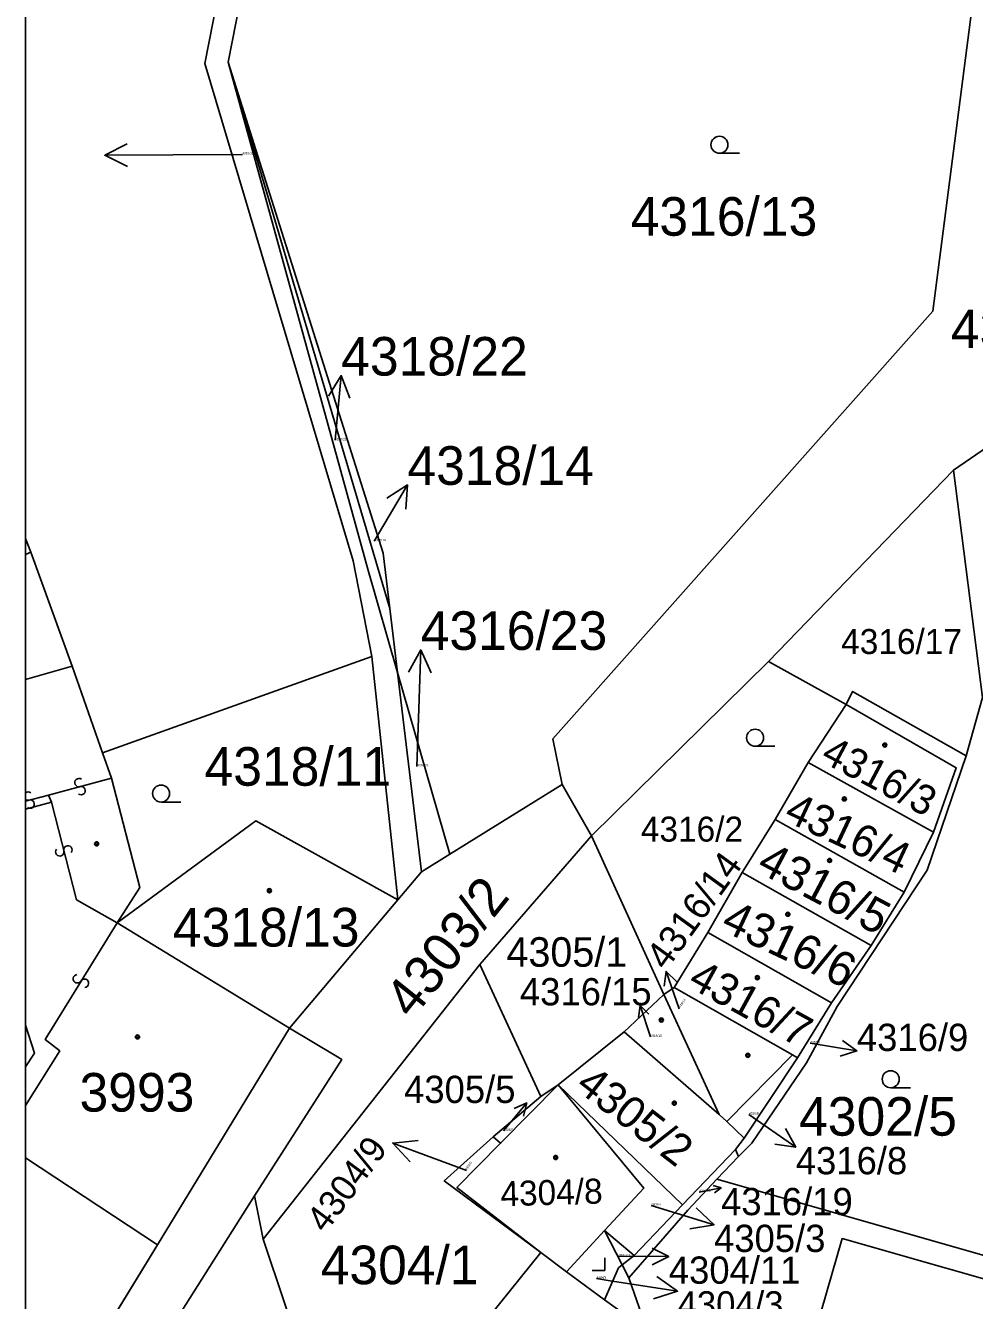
# Model space of a CAD drawing. Extents: x -598233 to -596890, y -1157848 to -1156431.
# Drawn here: x -598232.9 to -598191.1, y -1156748.4 to -1156692.3 of the extents above; entities that cross this region are included whole.
import ezdxf

# ---------------------------------------------------------------- set-up
doc = ezdxf.new("R2010")
doc.units = 0
for name, color, linetype in [('Level 1', 7, 'Continuous'), ('Level 13', 7, 'Continuous'), ('Level 3', 7, 'Continuous'), ('Level 4', 7, 'Continuous'), ('Level 5', 7, 'Continuous'), ('Level 57', 7, 'Continuous'), ('Level 60', 7, 'Continuous'), ('Vrstva 60', 7, 'Continuous'), ('zajmove_uzemi', 7, 'Continuous')]:
    doc.layers.add(name, color=color, linetype=linetype)

msp = doc.modelspace()

# ---------------------------------------------------------------- linework, layer by layer
at = {"layer": 'Level 1'}
for p, q in [((-598232.66, -1156715.48), (-598232.89, -1156714.878)), ((-598232.89, -1156715.583), (-598232.66, -1156715.48)), ((-598232.89, -1156742.151), (-598227.07, -1156745.98)), ((-598227.07, -1156745.98), (-598232.89, -1156755.483))]:
    msp.add_line(p, q, dxfattribs=at)
for points in [[(-598217.64, -1156720.08), (-598218.46, -1156715.86), (-598225, -1156693.97), (-598221.19, -1156674.65)], [(-598223.97, -1156693.91), (-598220.5, -1156676.28)], [(-598209.26, -1156725.72), (-598209.67, -1156723.71), (-598192.93, -1156704.87), (-598190.52, -1156686.21)], [(-598223.97, -1156693.91), (-598217.14, -1156715.53), (-598216.85, -1156717.97)], [(-598216.51, -1156720.79), (-598217.82, -1156716.23), (-598223.97, -1156693.91)], [(-598223.97, -1156693.91), (-598216.85, -1156717.97)], [(-598192.03, -1156711.87), (-598183.75, -1156706.2)], [(-598200.17, -1156720.3), (-598192.03, -1156711.87)], [(-598190.75, -1156721.89), (-598192.03, -1156711.87)], [(-598232.66, -1156715.48), (-598230.84, -1156720.5)], [(-598216.51, -1156720.79), (-598216.85, -1156717.97)], [(-598217.64, -1156720.08), (-598229.5, -1156724.32)], [(-598217.64, -1156720.08), (-598216.5, -1156730.8)], [(-598200.17, -1156720.3), (-598207.96, -1156727.97)], [(-598196.75, -1156722.2), (-598200.17, -1156720.3)], [(-598230.84, -1156720.5), (-598229.5, -1156724.32)], [(-598214.21, -1156728.79), (-598216.51, -1156720.79)], [(-598215.45, -1156729.56), (-598216.51, -1156720.79)], [(-598191.47, -1156724.45), (-598196.47, -1156721.62), (-598196.75, -1156722.2)], [(-598191.47, -1156724.45), (-598190.75, -1156721.89)], [(-598196.75, -1156722.2), (-598198.43, -1156724.75)], [(-598196.75, -1156722.2), (-598191.9, -1156724.98), (-598192.91, -1156727.81)], [(-598229.5, -1156724.32), (-598229.11, -1156725.43)], [(-598201.49, -1156742.09), (-598200.91, -1156741.51), (-598198.49, -1156737.97), (-598197.14, -1156735.49), (-598193.19, -1156729.49), (-598191.47, -1156724.45)], [(-598198.43, -1156724.75), (-598199.88, -1156727.26)], [(-598192.91, -1156727.81), (-598198.43, -1156724.75)], [(-598228.86, -1156731.8), (-598227.86, -1156730.25), (-598229.11, -1156725.43)], [(-598209.26, -1156725.72), (-598214.21, -1156728.79)], [(-598209.26, -1156725.72), (-598207.96, -1156727.97)], [(-598216.5, -1156730.8), (-598222.74, -1156727.32), (-598228.86, -1156731.8)], [(-598199.88, -1156727.26), (-598201.33, -1156729.59)], [(-598194.19, -1156730.46), (-598199.88, -1156727.26)], [(-598207.96, -1156727.97), (-598212.88, -1156733.64)], [(-598207.96, -1156727.97), (-598204.78, -1156734.96)], [(-598192.91, -1156727.81), (-598194.19, -1156730.46)], [(-598214.21, -1156728.79), (-598215.45, -1156729.56)], [(-598216.5, -1156730.8), (-598215.45, -1156729.56)], [(-598201.33, -1156729.59), (-598202.84, -1156732.24)], [(-598195.65, -1156732.81), (-598201.33, -1156729.59)], [(-598194.19, -1156730.46), (-598195.65, -1156732.81)], [(-598221.26, -1156736.45), (-598216.5, -1156730.8)], [(-598228.86, -1156731.8), (-598221.26, -1156736.45)], [(-598202.84, -1156732.24), (-598204.33, -1156734.65)], [(-598197.4, -1156735.33), (-598202.84, -1156732.24)], [(-598195.65, -1156732.81), (-598197.4, -1156735.33)], [(-598212.88, -1156733.64), (-598222.42, -1156745.73)], [(-598212.88, -1156733.64), (-598210.2, -1156739.46)], [(-598204.78, -1156734.96), (-598206.52, -1156736.6)], [(-598204.33, -1156734.65), (-598204.78, -1156734.96)], [(-598204.78, -1156734.96), (-598202.34, -1156740.24)], [(-598204.33, -1156734.65), (-598199.11, -1156737.62)], [(-598197.4, -1156735.33), (-598198.89, -1156737.75)], [(-598232.89, -1156736.317), (-598232.5, -1156737.54), (-598232.89, -1156738.154)], [(-598221.26, -1156736.45), (-598227.07, -1156745.98)], [(-598222.81, -1156743.83), (-598218.96, -1156737.83), (-598219.22, -1156737.67), (-598221.26, -1156736.45)], [(-598206.52, -1156736.6), (-598209.43, -1156738.94)], [(-598206.52, -1156736.6), (-598202.34, -1156740.24)], [(-598202, -1156740.56), (-598199.11, -1156737.62)], [(-598198.89, -1156737.75), (-598201.24, -1156741.29)], [(-598198.89, -1156737.75), (-598199.11, -1156737.62)], [(-598211.97, -1156741.51), (-598209.43, -1156738.94)], [(-598209.43, -1156738.94), (-598210.2, -1156739.46)], [(-598209.43, -1156738.94), (-598205.66, -1156743.49), (-598207.39, -1156745.36)], [(-598203.96, -1156744.23), (-598209.43, -1156738.94)], [(-598210.2, -1156739.46), (-598212.3, -1156741.23)], [(-598202.34, -1156740.24), (-598202, -1156740.56)], [(-598201.24, -1156741.29), (-598202, -1156740.56)], [(-598212.3, -1156741.23), (-598214.45, -1156743.17), (-598210.19, -1156746.33)], [(-598210.19, -1156746.33), (-598213.89, -1156743.46), (-598211.97, -1156741.51)], [(-598212.3, -1156741.23), (-598211.97, -1156741.51)], [(-598201.24, -1156741.29), (-598201.63, -1156741.79)], [(-598201.63, -1156741.79), (-598203.96, -1156744.23)], [(-598202.44, -1156743.1), (-598201.49, -1156742.09)], [(-598201.49, -1156742.09), (-598201.63, -1156741.79)], [(-598206.32, -1156747.44), (-598203.72, -1156744.46), (-598202.44, -1156743.1)], [(-598189.03, -1156746.92), (-598202.44, -1156743.1)], [(-598222.81, -1156743.83), (-598227.62, -1156751.45), (-598222.96, -1156754.62), (-598225.46, -1156758.64)], [(-598222.81, -1156743.83), (-598222.42, -1156745.73)], [(-598203.96, -1156744.23), (-598206.09, -1156746.46)], [(-598207.39, -1156745.36), (-598209.06, -1156747.17)], [(-598206.09, -1156746.46), (-598207.39, -1156745.36)], [(-598207.39, -1156745.36), (-598206.61, -1156746.87)], [(-598222.42, -1156745.73), (-598219.56, -1156754.28)], [(-598196.93, -1156745.71), (-598187.67, -1156748.35), (-598190.3, -1156757.51), (-598191.21, -1156757.28), (-598192.84, -1156762.94), (-598202.17, -1156760.23), (-598200.44, -1156754.24), (-598199.46, -1156754.52), (-598196.93, -1156745.71)], [(-598210.19, -1156746.33), (-598212.93, -1156749.71)], [(-598210.19, -1156746.33), (-598209.06, -1156747.17)], [(-598206.09, -1156746.46), (-598206.61, -1156746.87)], [(-598207.4, -1156748.41), (-598209.06, -1156747.17)], [(-598207.4, -1156748.41), (-598206.77, -1156747), (-598206.61, -1156746.87)], [(-598206.61, -1156746.87), (-598206.32, -1156747.44)], [(-598205.52, -1156749.76), (-598206.32, -1156747.44)], [(-598207.4, -1156748.41), (-598205.52, -1156749.76)]]:
    msp.add_lwpolyline(points, dxfattribs=at)
at = {"layer": 'Level 13'}
for centre, start, end in [((-598230.537, -1156725.632), 52.7683, 284.8663), ((-598232.773, -1156726.221), 51.409, 129.3619), ((-598230.442, -1156725.988), 232.5538, 105.1438), ((-598232.773, -1156726.221), 230.6381, 283.507), ((-598232.686, -1156726.579), 231.1945, 103.7845), ((-598231.379, -1156728.684), 141.7541, 13.8521), ((-598231.022, -1156728.595), 321.5397, 194.1297), ((-598230.606, -1156734.272), 95.7093, 327.8073), ((-598230.294, -1156734.467), 275.4948, 148.0848)]:
    msp.add_arc(centre, 0.184, start, end, dxfattribs=at)
at = {"layer": 'Level 3'}
for p, q in [((-598230.84, -1156720.5), (-598232.89, -1156721.096)), ((-598232.89, -1156726.445), (-598231.87, -1156726.19)), ((-598231.75, -1156726.5), (-598232.89, -1156726.796))]:
    msp.add_line(p, q, dxfattribs=at)
for points in [[(-598231.87, -1156726.19), (-598229.11, -1156725.43)], [(-598231.75, -1156726.5), (-598231.87, -1156726.19)], [(-598228.86, -1156731.8), (-598230.65, -1156730.79), (-598231.75, -1156726.5)], [(-598232.89, -1156739.855), (-598231.38, -1156737.45), (-598232.03, -1156736.94), (-598228.86, -1156731.8)]]:
    msp.add_lwpolyline(points, dxfattribs=at)
at = {"layer": 'Level 5'}
for p, q in [((-598202.33, -1156697.92), (-598201.455, -1156697.92)), ((-598200.76, -1156724.03), (-598199.885, -1156724.03)), ((-598226.92, -1156726.49), (-598226.045, -1156726.49)), ((-598194.79, -1156739.07), (-598193.915, -1156739.07))]:
    msp.add_line(p, q, dxfattribs=at)
msp.add_lwpolyline([(-598207.93, -1156747.11), (-598207.38, -1156747.11), (-598207.38, -1156746.56)], dxfattribs=at)
for centre, radius in [((-598202.33, -1156697.545), 0.375), ((-598200.76, -1156723.655), 0.375), ((-598195.05, -1156723.98), 0.09), ((-598195.05, -1156723.98), 0.0521), ((-598226.92, -1156726.115), 0.375), ((-598196.83, -1156726.35), 0.09), ((-598196.83, -1156726.35), 0.0521), ((-598229.76, -1156728.33), 0.09), ((-598229.76, -1156728.33), 0.0521), ((-598197.48, -1156729.06), 0.09), ((-598197.48, -1156729.06), 0.0521), ((-598222.15, -1156730.39), 0.09), ((-598222.15, -1156730.39), 0.0521), ((-598199.32, -1156731.43), 0.09), ((-598199.32, -1156731.43), 0.0521), ((-598200.66, -1156734.22), 0.09), ((-598200.66, -1156734.22), 0.0521), ((-598204.89, -1156736.09), 0.09), ((-598204.89, -1156736.09), 0.0521), ((-598227.96, -1156736.83), 0.09), ((-598227.96, -1156736.83), 0.0521), ((-598201.08, -1156737.64), 0.09), ((-598201.08, -1156737.64), 0.0521), ((-598194.79, -1156738.695), 0.375), ((-598204.32, -1156739.75), 0.09), ((-598204.32, -1156739.75), 0.0521), ((-598209.54, -1156742.14), 0.09), ((-598209.54, -1156742.14), 0.0521)]:
    msp.add_circle(centre, radius, dxfattribs=at)
at = {"layer": 'Level 57'}
for p, q in [((-598223.34, -1156697.97), (-598226.403, -1156697.99)), ((-598226.403, -1156697.99), (-598229.403, -1156698.01)), ((-598219.26, -1156710.56), (-598218.989, -1156707.71)), ((-598217.53, -1156715), (-598216.072, -1156712.52)), ((-598215.582, -1156722.788), (-598215.487, -1156719.79)), ((-598215.65, -1156724.92), (-598215.582, -1156722.788)), ((-598204.1, -1156735.6), (-598204.681, -1156733.95)), ((-598205.37, -1156736.83), (-598205.82, -1156735.44)), ((-598198.33, -1156737.11), (-598196.28, -1156737.45)), ((-598211.84, -1156740.97), (-598210.82, -1156739.74)), ((-598201.03, -1156740.25), (-598198.97, -1156741.68)), ((-598213.902, -1156742.55), (-598216.715, -1156741.509)), ((-598213.47, -1156742.71), (-598213.902, -1156742.55)), ((-598203.22, -1156743.66), (-598202.26, -1156743.48)), ((-598205.34, -1156744.25), (-598202.57, -1156745.1)), ((-598206.76, -1156746.49), (-598204.56, -1156746.5)), ((-598207.74, -1156747.47), (-598207.137, -1156747.565)), ((-598207.137, -1156747.565), (-598204.173, -1156748.03))]:
    msp.add_line(p, q, dxfattribs=at)
for points in [[(-598228.4, -1156698.503), (-598229.403, -1156698.01), (-598228.406, -1156697.503)], [(-598219.554, -1156708.615), (-598218.989, -1156707.71), (-598218.604, -1156708.705)], [(-598216.971, -1156713.104), (-598216.072, -1156712.52), (-598216.145, -1156713.59)], [(-598216.018, -1156720.773), (-598215.487, -1156719.79), (-598215.019, -1156720.805)], [(-598204.762, -1156734.597), (-598204.681, -1156733.95), (-598204.212, -1156734.403)], [(-598205.902, -1156735.978), (-598205.82, -1156735.44), (-598205.438, -1156735.828)], [(-598196.907, -1156736.995), (-598196.28, -1156737.45), (-598197.02, -1156737.678)], [(-598211.365, -1156739.98), (-598210.82, -1156739.74), (-598210.955, -1156740.32)], [(-598199.418, -1156740.86), (-598198.97, -1156741.68), (-598199.895, -1156741.547)], [(-598215.951, -1156742.325), (-598216.715, -1156741.509), (-598215.604, -1156741.387)], [(-598202.61, -1156743.38), (-598202.26, -1156743.48), (-598202.55, -1156743.7)], [(-598203.352, -1156744.355), (-598202.57, -1156745.1), (-598203.635, -1156745.278)], [(-598205.292, -1156746.13), (-598204.56, -1156746.5), (-598205.295, -1156746.863)], [(-598205.084, -1156747.381), (-598204.173, -1156748.03), (-598205.239, -1156748.369)]]:
    msp.add_lwpolyline(points, dxfattribs=at)
at = {"layer": 'Level 60'}
for points in [[(-598209.67, -1156723.71), (-598209.26, -1156725.72), (-598214.21, -1156728.79), (-598216.51, -1156720.79), (-598216.85, -1156717.97), (-598217.14, -1156715.53), (-598223.97, -1156693.91), (-598220.5, -1156676.28), (-598219.48, -1156671.11), (-598215.89, -1156671.84), (-598212.73, -1156672.49), (-598211.48, -1156674.05), (-598208.95, -1156677.21), (-598209.7, -1156684.44), (-598209.03, -1156685.46), (-598207.89, -1156685.97), (-598200.4, -1156686.91), (-598199.17, -1156686.64), (-598198.22, -1156685.76), (-598196.54, -1156685.63), (-598190.52, -1156686.21), (-598192.93, -1156704.87)], [(-598207.96, -1156727.97), (-598209.26, -1156725.72), (-598209.67, -1156723.71), (-598192.93, -1156704.87), (-598190.52, -1156686.21), (-598189.8, -1156680.2), (-598188.61, -1156679.86), (-598187.49, -1156678.71), (-598187.37, -1156677.01), (-598189.04, -1156675.14), (-598188.64, -1156671.37), (-598181.32, -1156672.28), (-598182.64, -1156678.57), (-598183.75, -1156706.2), (-598192.03, -1156711.87), (-598200.17, -1156720.3)], [(-598215.45, -1156729.56), (-598216.5, -1156730.8), (-598217.64, -1156720.08), (-598218.46, -1156715.86), (-598225, -1156693.97), (-598221.19, -1156674.65), (-598220.5, -1156676.28), (-598223.97, -1156693.91), (-598217.82, -1156716.23), (-598216.51, -1156720.79)], [(-598223.97, -1156693.91), (-598217.14, -1156715.53), (-598216.85, -1156717.97)], [(-598216.85, -1156717.97), (-598216.51, -1156720.79), (-598217.82, -1156716.23), (-598223.97, -1156693.91)], [(-598183.75, -1156706.2), (-598182.62, -1156710.61), (-598180.91, -1156716.95), (-598190.75, -1156721.89), (-598192.03, -1156711.87)], [(-598191.47, -1156724.45), (-598196.47, -1156721.62), (-598196.75, -1156722.2), (-598200.17, -1156720.3), (-598192.03, -1156711.87), (-598190.75, -1156721.89)], [(-598228.86, -1156731.8), (-598227.86, -1156730.25), (-598229.11, -1156725.43), (-598229.5, -1156724.32), (-598217.64, -1156720.08), (-598216.5, -1156730.8), (-598222.74, -1156727.32)], [(-598204.78, -1156734.96), (-598207.96, -1156727.97), (-598200.17, -1156720.3), (-598196.75, -1156722.2), (-598198.43, -1156724.75), (-598199.88, -1156727.26), (-598201.33, -1156729.59), (-598202.84, -1156732.24), (-598204.33, -1156734.65)], [(-598216.51, -1156720.79), (-598214.21, -1156728.79), (-598215.45, -1156729.56)], [(-598200.91, -1156741.51), (-598198.49, -1156737.97), (-598197.14, -1156735.49), (-598193.19, -1156729.49), (-598191.47, -1156724.45), (-598190.75, -1156721.89), (-598187.94, -1156724.43), (-598190.09, -1156740.93), (-598189.65, -1156742.6), (-598188.05, -1156743.48), (-598189.03, -1156746.92), (-598202.44, -1156743.1), (-598201.49, -1156742.09)], [(-598201.63, -1156741.79), (-598201.24, -1156741.29), (-598198.89, -1156737.75), (-598197.4, -1156735.33), (-598195.65, -1156732.81), (-598194.19, -1156730.46), (-598192.91, -1156727.81), (-598191.9, -1156724.98), (-598196.75, -1156722.2), (-598196.47, -1156721.62), (-598191.47, -1156724.45), (-598193.19, -1156729.49), (-598197.14, -1156735.49), (-598198.49, -1156737.97), (-598200.91, -1156741.51), (-598201.49, -1156742.09)], [(-598198.43, -1156724.75), (-598196.75, -1156722.2), (-598191.9, -1156724.98), (-598192.91, -1156727.81)], [(-598199.88, -1156727.26), (-598198.43, -1156724.75), (-598192.91, -1156727.81), (-598194.19, -1156730.46)], [(-598222.42, -1156745.73), (-598222.81, -1156743.83), (-598218.96, -1156737.83), (-598219.22, -1156737.67), (-598221.26, -1156736.45), (-598216.5, -1156730.8), (-598215.45, -1156729.56), (-598214.21, -1156728.79), (-598209.26, -1156725.72), (-598207.96, -1156727.97), (-598212.88, -1156733.64)], [(-598221.26, -1156736.45), (-598228.86, -1156731.8), (-598222.74, -1156727.32), (-598216.5, -1156730.8)], [(-598201.33, -1156729.59), (-598199.88, -1156727.26), (-598194.19, -1156730.46), (-598195.65, -1156732.81)], [(-598212.88, -1156733.64), (-598207.96, -1156727.97), (-598204.78, -1156734.96), (-598206.52, -1156736.6), (-598209.43, -1156738.94), (-598210.2, -1156739.46)], [(-598202.84, -1156732.24), (-598201.33, -1156729.59), (-598195.65, -1156732.81), (-598197.4, -1156735.33)], [(-598204.33, -1156734.65), (-598202.84, -1156732.24), (-598197.4, -1156735.33), (-598198.89, -1156737.75), (-598199.11, -1156737.62)], [(-598219.56, -1156754.28), (-598222.42, -1156745.73), (-598212.88, -1156733.64), (-598210.2, -1156739.46), (-598212.3, -1156741.23), (-598214.45, -1156743.17), (-598210.19, -1156746.33), (-598212.93, -1156749.71), (-598214.96, -1156752.39), (-598216.77, -1156754.75), (-598218.76, -1156753.17)], [(-598206.52, -1156736.6), (-598204.78, -1156734.96), (-598202.34, -1156740.24)], [(-598204.78, -1156734.96), (-598204.33, -1156734.65), (-598199.11, -1156737.62), (-598202, -1156740.56), (-598202.34, -1156740.24)], [(-598209.43, -1156738.94), (-598206.52, -1156736.6), (-598202.34, -1156740.24), (-598202, -1156740.56), (-598201.24, -1156741.29), (-598201.63, -1156741.79), (-598203.96, -1156744.23)], [(-598198.89, -1156737.75), (-598201.24, -1156741.29), (-598202, -1156740.56), (-598199.11, -1156737.62)], [(-598209.06, -1156747.17), (-598210.19, -1156746.33), (-598213.89, -1156743.46), (-598211.97, -1156741.51), (-598209.43, -1156738.94), (-598205.66, -1156743.49), (-598207.39, -1156745.36)], [(-598212.3, -1156741.23), (-598210.2, -1156739.46), (-598209.43, -1156738.94), (-598211.97, -1156741.51)], [(-598209.43, -1156738.94), (-598203.96, -1156744.23), (-598206.09, -1156746.46), (-598207.39, -1156745.36), (-598205.66, -1156743.49)], [(-598214.45, -1156743.17), (-598212.3, -1156741.23), (-598211.97, -1156741.51), (-598213.89, -1156743.46), (-598210.19, -1156746.33)], [(-598206.61, -1156746.87), (-598206.09, -1156746.46), (-598203.96, -1156744.23), (-598201.63, -1156741.79), (-598201.49, -1156742.09), (-598202.44, -1156743.1), (-598203.72, -1156744.46), (-598206.32, -1156747.44)], [(-598195.39, -1156778.85), (-598208.41, -1156753.61), (-598208.05, -1156753.18), (-598205.52, -1156749.76), (-598206.32, -1156747.44), (-598203.72, -1156744.46), (-598202.44, -1156743.1), (-598189.03, -1156746.92), (-598186.43, -1156747.66), (-598183.2, -1156768.5), (-598195.22, -1156780.11), (-598196.16, -1156779.56)], [(-598215.76, -1156765.48), (-598216.48, -1156766.53), (-598225.46, -1156758.64), (-598222.96, -1156754.62), (-598227.62, -1156751.45), (-598222.81, -1156743.83), (-598222.42, -1156745.73), (-598219.56, -1156754.28), (-598222.34, -1156757.89), (-598216.81, -1156762.24)], [(-598206.77, -1156747), (-598207.4, -1156748.41), (-598209.06, -1156747.17), (-598207.39, -1156745.36), (-598206.61, -1156746.87)], [(-598206.09, -1156746.46), (-598206.61, -1156746.87), (-598207.39, -1156745.36)], [(-598196.93, -1156745.71), (-598187.67, -1156748.35), (-598190.3, -1156757.51), (-598191.21, -1156757.28), (-598192.84, -1156762.94), (-598202.17, -1156760.23), (-598200.44, -1156754.24), (-598199.46, -1156754.52)], [(-598187.67, -1156748.35), (-598196.93, -1156745.71), (-598199.46, -1156754.52), (-598200.44, -1156754.24), (-598202.17, -1156760.23), (-598192.84, -1156762.94), (-598191.21, -1156757.28), (-598190.3, -1156757.51)], [(-598212.93, -1156749.71), (-598210.19, -1156746.33), (-598209.06, -1156747.17), (-598207.4, -1156748.41), (-598205.52, -1156749.76), (-598208.05, -1156753.18)], [(-598205.52, -1156749.76), (-598207.4, -1156748.41), (-598206.77, -1156747), (-598206.61, -1156746.87), (-598206.32, -1156747.44)]]:
    msp.add_lwpolyline(points, close=True, dxfattribs=at)
at = {"layer": 'Vrstva 60'}
msp.add_lwpolyline([(-598045.825, -1156430.856), (-598232.89, -1156430.856), (-598232.89, -1157835.582)], dxfattribs=at)
for points in [[(-598232.89, -1156662.928), (-598232.89, -1156671.28), (-598225.76, -1156671.44), (-598225.92, -1156678.31), (-598232.89, -1156678.148), (-598232.89, -1156714.878), (-598232.66, -1156715.48), (-598230.84, -1156720.5), (-598229.5, -1156724.32), (-598217.64, -1156720.08), (-598218.46, -1156715.86), (-598225, -1156693.97), (-598221.19, -1156674.65), (-598221.91, -1156672.95), (-598219.89, -1156659.7), (-598217.22, -1156644.43), (-598226.72, -1156642.36), (-598227.7, -1156647.24)], [(-598232.89, -1156714.878), (-598232.89, -1156715.583), (-598232.66, -1156715.48)], [(-598232.89, -1156715.583), (-598232.89, -1156736.317), (-598232.5, -1156737.54), (-598232.89, -1156738.154), (-598232.89, -1156742.151), (-598227.07, -1156745.98), (-598221.26, -1156736.45), (-598228.86, -1156731.8), (-598227.86, -1156730.25), (-598229.11, -1156725.43), (-598229.5, -1156724.32), (-598230.84, -1156720.5), (-598232.66, -1156715.48)], [(-598232.89, -1156736.317), (-598232.89, -1156738.154), (-598232.5, -1156737.54)], [(-598232.89, -1156755.483), (-598232.89, -1156770.847), (-598227.77, -1156762.52), (-598229.15, -1156761.11), (-598227.12, -1156757.24), (-598225.46, -1156758.64), (-598222.96, -1156754.62), (-598227.62, -1156751.45), (-598222.81, -1156743.83), (-598218.96, -1156737.83), (-598219.22, -1156737.67), (-598221.26, -1156736.45), (-598227.07, -1156745.98)], [(-598232.89, -1156755.483), (-598227.07, -1156745.98), (-598232.89, -1156742.151)]]:
    msp.add_lwpolyline(points, close=True, dxfattribs=at)
at = {"layer": 'zajmove_uzemi'}
msp.add_lwpolyline([(-598232.89, -1156430.856), (-596890.462, -1156430.856), (-596890.462, -1157848.461), (-598232.89, -1157848.461)], close=True, dxfattribs=at)

# ---------------------------------------------------------------- texts
at = {"layer": 'Level 4'}
for s, height, p in [('4318/12', 0.1, (-598223.34, -1156697.97)), ('4316/13', 1.7, (-598206.24, -1156701.55)), ('4315/6', 1.7, (-598192.14, -1156706.5)), ('4318/22', 0.1, (-598219.26, -1156710.56)), ('4318/14', 0.1, (-598217.53, -1156715)), ('4316/17', 1.1, (-598196.97, -1156719.97)), ('4318/11', 1.7, (-598225.005, -1156725.77)), ('4316/23', 0.1, (-598215.65, -1156724.92)), ('4316/2', 1.1, (-598205.79, -1156728.23)), ('4318/13', 1.7, (-598226.399, -1156732.85)), ('4305/1', 1.3, (-598211.709, -1156733.74)), ('4316/15', 0.1, (-598205.37, -1156736.83)), ('4316/9', 0.1, (-598198.33, -1156737.11)), ('3993', 1.7, (-598230.51, -1156740.12)), ('4302/5', 1.7, (-598198.824, -1156741.18)), ('4316/8', 0.1, (-598201.03, -1156740.25)), ('4305/5', 0.1, (-598211.84, -1156740.97)), ('4316/19', 0.1, (-598203.22, -1156743.66)), ('4305/3', 0.1, (-598205.34, -1156744.25)), ('4304/1', 1.7, (-598219.89, -1156747.72)), ('4304/11', 0.1, (-598206.76, -1156746.49)), ('4304/3', 0.1, (-598207.74, -1156747.47))]:
    msp.add_text(s, height=height, dxfattribs=at).set_placement(p)
for s, height, rotation, p in [('4316/3', 1.3, 332.1, (-598197.93, -1156724.671)), ('4316/4', 1.4, 334.8, (-598199.549, -1156727.271)), ('4316/5', 1.5, 332.1, (-598200.762, -1156729.51)), ('4303/2', 1.7, 51.3, (-598215.86, -1156736.1)), ('4316/6', 1.5, 334.8, (-598202.333, -1156732.103)), ('4316/7', 1.4, 331.2, (-598203.783, -1156734.587)), ('4316/14', 0.1, 54, (-598204.1, -1156735.6)), ('4305/2', 1.4, 322.2, (-598208.731, -1156739.102)), ('4304/9', 0.1, 53.4266, (-598213.47, -1156742.71)), ('4304/8', 1.1, 1.6202, (-598211.96, -1156744.29))]:
    msp.add_text(s, height=height, rotation=rotation, dxfattribs=at).set_placement(p)
at = {"layer": 'Level 57'}
for s, height, p in [('4318/22', 1.7, (-598218.989, -1156707.71)), ('4318/14', 1.7, (-598216.072, -1156712.52)), ('4316/23', 1.7, (-598215.487, -1156719.79)), ('4316/15', 1.2, (-598211.119, -1156735.44)), ('4316/9', 1.2, (-598196.28, -1156737.45)), ('4305/5', 1.2, (-598216.22, -1156739.74)), ('4316/8', 1.2, (-598198.97, -1156742.88)), ('4316/19', 1.2, (-598202.26, -1156744.68)), ('4305/3', 1.2, (-598202.57, -1156746.3)), ('4304/11', 1.2, (-598204.56, -1156747.7)), ('4304/3', 1.14, (-598204.173, -1156749.17))]:
    msp.add_text(s, height=height, dxfattribs=at).set_placement(p)
for s, height, rotation, p in [('4316/14', 1.2, 54, (-598204.681, -1156733.95)), ('4304/9', 1.14, 53.4266, (-598219.685, -1156745.511))]:
    msp.add_text(s, height=height, rotation=rotation, dxfattribs=at).set_placement(p)

doc.saveas('drawing.dxf')
